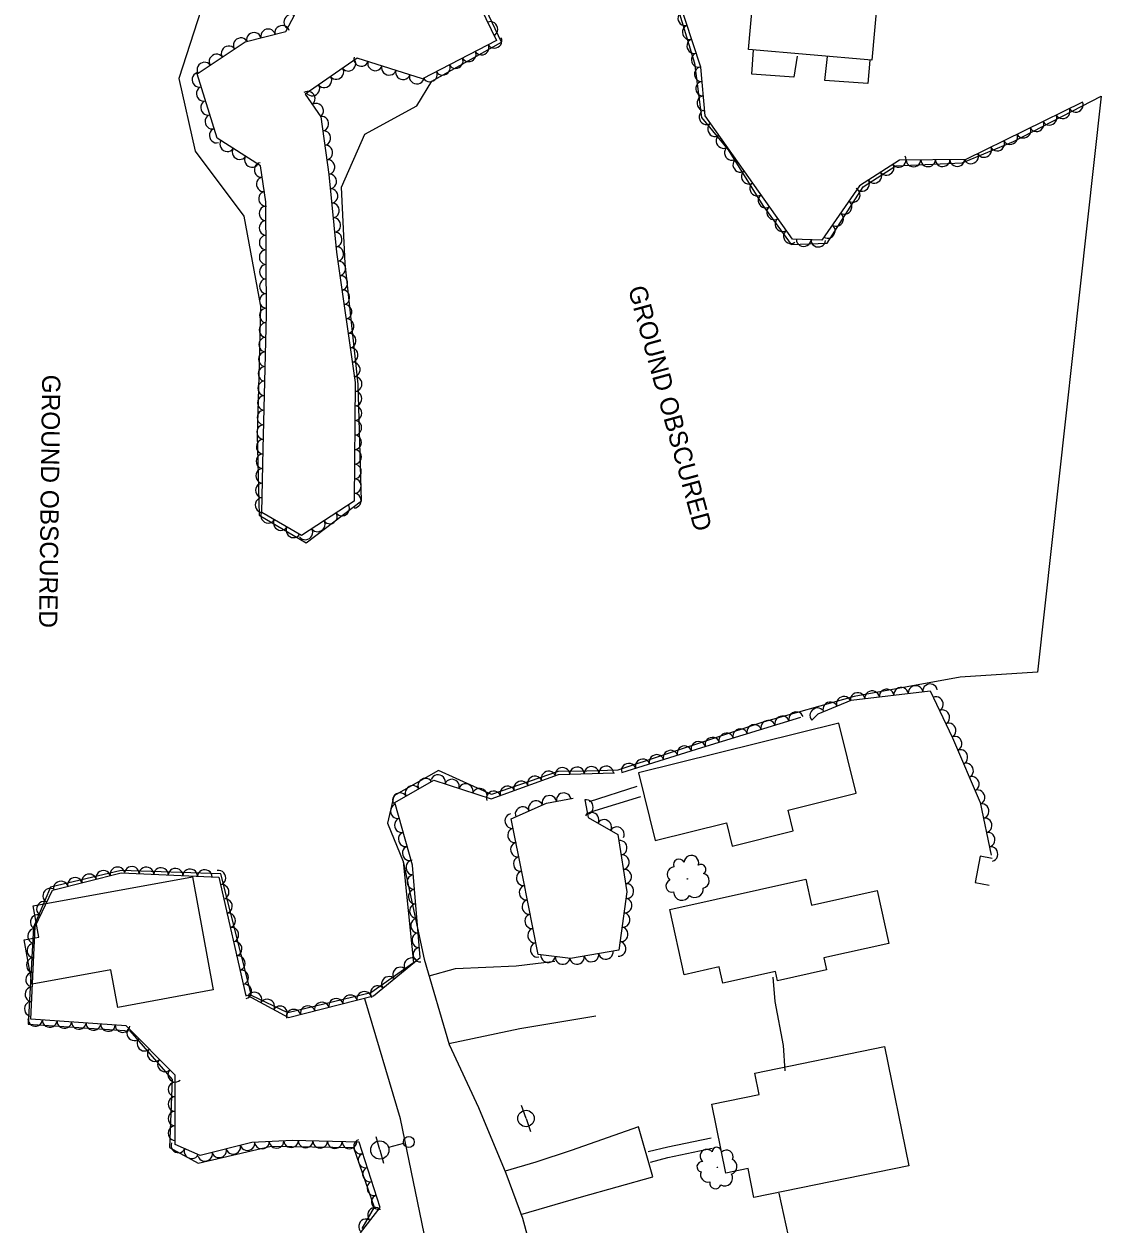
# Model space of a CAD drawing. Extents: x 1722896 to 1754269, y 648279 to 666297.
# Drawn here: x 1725884 to 1726179.3, y 664558.8 to 664887.9 of the extents above; entities that cross this region are included whole.
import ezdxf

# ---------------------------------------------------------------- set-up
doc = ezdxf.new("R2010")
doc.units = 0
for name, color, linetype in [('DESIGN - CENTERLINE - Proposed Text', 7, 'Continuous'), ('SURVEY - CENTERLINE - Preliminary', 7, 'Continuous'), ('SURVEY - CENTERLINE - Preliminary Text', 7, 'Continuous'), ('SURVEY - DTM - Breaklines', 7, 'Continuous'), ('SURVEY - VEGETATION - Features with Text', 7, 'Continuous')]:
    doc.layers.add(name, color=color, linetype=linetype)

msp = doc.modelspace()

# ---------------------------------------------------------------- linework, layer by layer
at = {"layer": 'DESIGN - CENTERLINE - Proposed Text'}
for points in [[(1726085.55, 664913.6), (1726119.35, 664910.61), (1726116.46, 664877.94), (1726082.66, 664880.94)], [(1726107.41, 664696.17), (1726052.44, 664682.53), (1726057.06, 664663.92), (1726076.63, 664668.78), (1726078.21, 664662.43), (1726094.91, 664666.57), (1726093.5, 664672.27), (1726112.19, 664676.91)], [(1725886.48, 664646.04), (1725930.19, 664654.03), (1725935.87, 664622.96), (1725909.72, 664618.17), (1725907.84, 664628.48), (1725886.21, 664624.53), (1725883.99, 664636.7), (1725888.05, 664637.44)], [(1726121.13, 664635.69), (1726103.34, 664631.75), (1726104.07, 664628.45), (1726090.62, 664625.47), (1726090.05, 664628.06), (1726075.61, 664624.86), (1726074.63, 664629.29), (1726065.01, 664627.16), (1726061.04, 664645.06), (1726098.34, 664653.32), (1726099.91, 664646.21), (1726117.92, 664650.2)], [(1726084.34, 664600.15), (1726119.9, 664607.46), (1726126.63, 664574.75), (1726084.15, 664566.01), (1726082.51, 664573.99), (1726076.45, 664572.74), (1726072.57, 664591.62), (1726085.55, 664594.29)]]:
    msp.add_lwpolyline(points, close=True, dxfattribs=at)
for points in [[(1726095.96, 664879.07), (1726095.07, 664873.28), (1726083.52, 664874.16), (1726083.97, 664880.82)], [(1726115.95, 664877.99), (1726115.35, 664871.58), (1726103.55, 664872.41), (1726104.35, 664879.02)], [(1726052.02, 664678.77), (1726038.96, 664674.6)], [(1726053.04, 664675.94), (1726039.35, 664671.73)], [(1726149.43, 664659.02), (1726146.14, 664659.65), (1726144.76, 664652.45), (1726148.64, 664651.71)], [(1726089.3, 664626.5), (1726089.89, 664619.78), (1726092.14, 664607.71), (1726092.63, 664600.82)], [(1726072.43, 664582.31), (1726060.49, 664579.86), (1726055.1, 664578.57)], [(1726055.74, 664575.72), (1726060.55, 664576.98), (1726072.72, 664579.61)], [(1726091, 664567.22), (1726094.81, 664549.72)]]:
    msp.add_lwpolyline(points, dxfattribs=at)
at = {"layer": 'SURVEY - CENTERLINE - Preliminary'}
for points in [[(1726060.01, 664903.08), (1726067.83, 664877.12), (1726069.73, 664862.24), (1726077.09, 664853.43), (1726086.58, 664838.15), (1726094.38, 664827.42), (1726104.22, 664827.76), (1726114.09, 664843.24), (1726123.03, 664848.98), (1726141.22, 664849.82), (1726155.29, 664855.65), (1726179.3, 664868.08), (1726161.87, 664710.11), (1726140.65, 664708.73), (1726111.64, 664703.45), (1726086.32, 664696.3), (1726046.86, 664683.29), (1726038.36, 664683), (1726030.46, 664682.92), (1726012.2, 664676.61), (1725997.63, 664683.15), (1725985.4, 664676.21), (1725983.7, 664668.73), (1725987.99, 664658.2), (1725990.83, 664630.42), (1725979.05, 664622.14), (1725956.34, 664616.71), (1725946.37, 664621.47), (1725937.94, 664654.86), (1725910.59, 664655.73), (1725891.22, 664651.13), (1725886.55, 664640.15), (1725885.09, 664613.54), (1725913.03, 664611.8), (1725924.61, 664598.37), (1725923.91, 664579.76), (1725931.76, 664575.46), (1725951.78, 664580.12), (1725974.33, 664579.72), (1725980.04, 664563.42), (1725976.58, 664557.53)], [(1725977.45, 664857.66), (1725991.72, 664865.43), (1725995.85, 664872.22), (1726014.96, 664882.89), (1726007.24, 664899.21)], [(1725932.58, 664891.88), (1725926.4, 664872.93), (1725930.9, 664853), (1725944.28, 664835.16), (1725948.8, 664810.51), (1725948.34, 664791.21), (1725947.9, 664775.09), (1725948.46, 664753.2), (1725961.38, 664745.58), (1725976.49, 664757.08), (1725975.61, 664789.16), (1725972.02, 664822.18), (1725971, 664843.16), (1725977.45, 664857.66)]]:
    msp.add_lwpolyline(points, dxfattribs=at)
at = {"layer": 'SURVEY - CENTERLINE - Preliminary Text'}
for points in [[(1725987.99, 664658.2), (1725993.71, 664631.45)], [(1725993.71, 664631.45), (1726000.55, 664608.01), (1726008.6, 664590.72), (1726016.13, 664572.76), (1726020.64, 664560.34), (1726026.29, 664539.82)], [(1725995.05, 664626.86), (1726002.31, 664628.85), (1726018.97, 664629.57), (1726029.53, 664630.88)], [(1725994.87, 664550.42), (1725987.18, 664587.63), (1725977.44, 664620.52)], [(1726000.47, 664608.31), (1726019.91, 664612.43), (1726040.79, 664615.9)], [(1726020.25, 664561.42), (1726036.89, 664566.23), (1726056.38, 664571.74), (1726052.5, 664585.4), (1726034, 664578.91), (1726024.36, 664575.76), (1726015.91, 664573.28)]]:
    msp.add_lwpolyline(points, dxfattribs=at)
at = {"layer": 'SURVEY - DTM - Breaklines'}
for p, q in [((1726021.64, 664587.72), (1726020.44, 664591.27)), ((1726021.64, 664587.72), (1726022.83, 664584.17)), ((1725981.56, 664579.09), (1725980.56, 664582.7)), ((1725988.07, 664580.87), (1725983.97, 664579.75)), ((1725981.56, 664579.09), (1725982.55, 664575.47))]:
    msp.add_line(p, q, dxfattribs=at)
for centre, radius in [((1726021.64, 664587.72), 2.25), ((1725981.56, 664579.09), 2.5), ((1725989.51, 664581.27), 1.5)]:
    msp.add_circle(centre, radius, dxfattribs=at)
at = {"layer": 'SURVEY - VEGETATION - Features with Text'}
for points in [[(1726006.3, 664898.39), (1726013.5, 664883.41), (1725993.26, 664872.85), (1725975.34, 664878.55), (1725961.04, 664868.66), (1725965.37, 664862.45), (1725967.59, 664846.66), (1725969.64, 664825.3), (1725974.78, 664789.54), (1725974.52, 664757.04), (1725960.08, 664747.61), (1725949.22, 664753.89), (1725949.59, 664771.39), (1725950.49, 664808.26), (1725950.34, 664839.15), (1725948.86, 664848.97), (1725936.92, 664856.6), (1725931.49, 664874.2), (1725944.66, 664883.05), (1725955.74, 664885.85), (1725966.66, 664906.48)], [(1726174.22, 664866.49), (1726142.25, 664850.73), (1726124.01, 664850.59), (1726113.07, 664843.48), (1726102.73, 664828.58), (1726094.72, 664828.89), (1726070.73, 664862.71), (1726069.53, 664876.07), (1726061.06, 664902)], [(1726100.02, 664696.97), (1726101.75, 664698.68), (1726110.8, 664702.41), (1726132.42, 664705.01), (1726138.58, 664692.14), (1726146.18, 664674.39), (1726149.19, 664659.94)], [(1726047.89, 664682.63), (1726069.85, 664689.49), (1726097.02, 664697.76)], [(1725976.27, 664556.35), (1725981.65, 664563.26), (1725975.9, 664581.24), (1725957.62, 664581.67), (1725946.49, 664581.16), (1725932.3, 664577.54), (1725925.42, 664580.6), (1725925.44, 664599.58), (1725912, 664613.15), (1725885.88, 664614.99), (1725887.04, 664640.36), (1725891.78, 664650.36), (1725910.66, 664655.06), (1725937.39, 664653.9), (1725944.77, 664621.34), (1725945.2, 664621.54), (1725956.52, 664615.41), (1725979.85, 664621.31), (1725992.65, 664631.89), (1725990.55, 664657.16), (1725985.71, 664674.35), (1725996.38, 664680.47), (1726012.05, 664675.36), (1726030.53, 664682.06), (1726045.89, 664682.54)], [(1726037.78, 664675.11), (1726038.72, 664670.3), (1726046.86, 664665.63), (1726049.31, 664649.89), (1726047.12, 664633.91), (1726033.88, 664631.6), (1726025, 664632.73), (1726020.89, 664653.58), (1726017.61, 664669.91), (1726027.21, 664674.24), (1726034.54, 664675.58)]]:
    msp.add_lwpolyline(points, dxfattribs=at)
for centre, radius in [((1726065.89, 664653.44), 0.0703), ((1726074.13, 664574.32), 0.0654)]:
    msp.add_circle(centre, radius, dxfattribs=at)
for centre, radius, start, end in [((1726066.97, 664657.84), 2.01, 342.1957, 175.6154), ((1726062.54, 664654.64), 2.17, 100.1014, 226.9471), ((1726063.58, 664657.35), 1.53, 24.8144, 202.1335), ((1726069.6, 664656.04), 1.38, 302.175, 120.9206), ((1726061.64, 664651.47), 1.68, 110.2603, 285.2606), ((1726069.88, 664652.9), 2.02, 280.0589, 76.8478), ((1726064.37, 664649.85), 2.28, 180.0074, 335.8459), ((1726067.95, 664650.65), 2.3, 229.1116, 6.6358), ((1726071.23, 664577.37), 1.87, 39.6231, 233.0428), ((1726073.96, 664578.53), 1.29, 359.6024, 178.3481), ((1726076.56, 664577.18), 1.87, 337.4863, 134.2752), ((1726069.92, 664574.47), 1.42, 82.2418, 259.5609), ((1726077.35, 664574.54), 2.14, 286.539, 64.0632), ((1726071.52, 664572.3), 2.02, 157.5288, 284.3745), ((1726073.55, 664570.01), 1.56, 167.6877, 342.688), ((1726076.19, 664571.33), 2.12, 237.4348, 33.2733)]:
    msp.add_arc(centre, radius, start, end, dxfattribs=at)
for centre, major_axis in [((1725957.14, 664888.5), (0.94, 1.77)), ((1726065.17, 664889.43), (-0.62, 1.9)), ((1725950.89, 664884.62), (1.94, 0.49)), ((1725954.77, 664885.61), (1.94, 0.49)), ((1726011.98, 664886.57), (0.87, -1.8)), ((1726066.41, 664885.62), (-0.62, 1.9)), ((1725943.35, 664882.17), (1.66, 1.12)), ((1725947.01, 664883.64), (1.94, 0.49)), ((1726013.06, 664883.18), (-1.77, -0.93)), ((1726067.65, 664881.82), (-0.62, 1.9)), ((1725936.71, 664877.71), (1.66, 1.12)), ((1725940.03, 664879.94), (1.66, 1.12)), ((1726005.97, 664879.48), (-1.77, -0.93)), ((1726009.51, 664881.33), (-1.77, -0.93)), ((1726068.89, 664878.02), (-0.62, 1.9)), ((1725933.39, 664875.48), (1.66, 1.12)), ((1725972.99, 664876.92), (-1.65, -1.14)), ((1725976.42, 664878.21), (-1.91, 0.61)), ((1725980.24, 664876.99), (-1.91, 0.61)), ((1725984.05, 664875.78), (-1.91, 0.61)), ((1725998.87, 664875.78), (-1.77, -0.93)), ((1726002.42, 664877.63), (-1.77, -0.93)), ((1725931.99, 664872.57), (-0.59, 1.91)), ((1725966.41, 664872.37), (-1.65, -1.14)), ((1725969.7, 664874.65), (-1.65, -1.14)), ((1725987.86, 664874.57), (-1.91, 0.61)), ((1725991.67, 664873.36), (-1.91, 0.61)), ((1725995.33, 664873.93), (-1.77, -0.93)), ((1726069.71, 664874.13), (-0.18, 1.99)), ((1725933.17, 664868.74), (-0.59, 1.91)), ((1725961.88, 664867.45), (1.14, -1.64)), ((1725963.12, 664870.1), (-1.65, -1.14)), ((1726070.06, 664870.15), (-0.18, 1.99)), ((1725934.35, 664864.92), (-0.59, 1.91)), ((1725964.17, 664864.17), (1.14, -1.64)), ((1726070.42, 664866.16), (-0.18, 1.99)), ((1726172.42, 664865.61), (-1.79, -0.88)), ((1726071.04, 664862.27), (-1.16, 1.63)), ((1726168.83, 664863.84), (-1.79, -0.88)), ((1725935.53, 664861.1), (-0.59, 1.91)), ((1725965.64, 664860.57), (0.28, -1.98)), ((1726073.36, 664859.01), (-1.16, 1.63)), ((1726161.66, 664860.3), (-1.79, -0.88)), ((1726165.25, 664862.07), (-1.79, -0.88)), ((1725936.71, 664857.28), (-0.59, 1.91)), ((1725966.19, 664856.61), (0.28, -1.98)), ((1726075.67, 664855.75), (-1.16, 1.63)), ((1726154.48, 664856.76), (-1.79, -0.88)), ((1726158.07, 664858.53), (-1.79, -0.88)), ((1725939.69, 664854.83), (-1.69, 1.08)), ((1725943.06, 664852.67), (-1.69, 1.08)), ((1725966.75, 664852.65), (0.28, -1.98)), ((1726077.99, 664852.49), (-1.16, 1.63)), ((1726147.31, 664853.23), (-1.79, -0.88)), ((1726150.9, 664855), (-1.79, -0.88)), ((1725946.43, 664850.52), (-1.69, 1.08)), ((1725967.31, 664848.68), (0.28, -1.98)), ((1726080.3, 664849.22), (-1.16, 1.63)), ((1726123.91, 664850.52), (-1.68, -1.09)), ((1726127.89, 664850.62), (-2, -0.02)), ((1726131.89, 664850.65), (-2, -0.02)), ((1726135.89, 664850.68), (-2, -0.02)), ((1726139.89, 664850.71), (-2, -0.02)), ((1726143.72, 664851.46), (-1.79, -0.88)), ((1725949.02, 664847.86), (-0.3, 1.98)), ((1725967.78, 664844.71), (0.19, -1.99)), ((1726082.61, 664845.96), (-1.16, 1.63)), ((1726117.2, 664846.16), (-1.68, -1.09)), ((1726120.56, 664848.34), (-1.68, -1.09)), ((1725949.62, 664843.91), (-0.3, 1.98)), ((1726084.93, 664842.7), (-1.16, 1.63)), ((1726113.85, 664843.98), (-1.68, -1.09)), ((1725950.22, 664839.95), (-0.3, 1.98)), ((1725968.16, 664840.73), (0.19, -1.99)), ((1726087.24, 664839.43), (-1.16, 1.63)), ((1726111.32, 664840.95), (-1.14, -1.64)), ((1725950.36, 664835.96), (-0.01, 2)), ((1725968.54, 664836.75), (0.19, -1.99)), ((1726089.55, 664836.17), (-1.16, 1.63)), ((1726109.04, 664837.67), (-1.14, -1.64)), ((1725950.38, 664831.96), (-0.01, 2)), ((1725968.92, 664832.77), (0.19, -1.99)), ((1726091.87, 664832.91), (-1.16, 1.63)), ((1726106.75, 664834.38), (-1.14, -1.64)), ((1725969.3, 664828.79), (0.19, -1.99)), ((1726094.18, 664829.65), (-1.16, 1.63)), ((1726104.47, 664831.1), (-1.14, -1.64)), ((1725950.4, 664827.96), (-0.01, 2)), ((1725969.71, 664824.81), (0.28, -1.98)), ((1726097.79, 664828.77), (-2, 0.08)), ((1726101.79, 664828.62), (-2, 0.08)), ((1725950.41, 664823.96), (-0.01, 2)), ((1725950.43, 664819.96), (-0.01, 2)), ((1725970.28, 664820.85), (0.28, -1.98)), ((1725950.45, 664815.96), (-0.01, 2)), ((1725970.85, 664816.89), (0.28, -1.98)), ((1725950.47, 664811.96), (-0.01, 2)), ((1725971.41, 664812.93), (0.28, -1.98)), ((1725971.98, 664808.97), (0.28, -1.98)), ((1725950.48, 664807.96), (0.05, 2)), ((1725972.55, 664805.01), (0.28, -1.98)), ((1725950.39, 664803.96), (0.05, 2)), ((1725950.29, 664799.96), (0.05, 2)), ((1725973.12, 664801.05), (0.28, -1.98)), ((1725950.19, 664795.96), (0.05, 2)), ((1725973.69, 664797.09), (0.28, -1.98)), ((1725950.1, 664791.96), (0.05, 2)), ((1725974.26, 664793.13), (0.28, -1.98)), ((1725974.77, 664789.17), (-0.02, -2)), ((1725950, 664787.97), (0.05, 2)), ((1725949.9, 664783.97), (0.05, 2)), ((1725974.74, 664785.17), (-0.02, -2)), ((1725949.8, 664779.97), (0.05, 2)), ((1725974.71, 664781.17), (-0.02, -2)), ((1725949.71, 664775.97), (0.05, 2)), ((1725974.68, 664777.17), (-0.02, -2)), ((1725974.64, 664773.17), (-0.02, -2)), ((1725949.61, 664771.97), (0.05, 2)), ((1725974.61, 664769.17), (-0.02, -2)), ((1725949.52, 664767.97), (0.04, 2)), ((1725949.44, 664763.97), (0.04, 2)), ((1725974.58, 664765.17), (-0.02, -2)), ((1725949.35, 664759.97), (0.04, 2)), ((1725974.55, 664761.17), (-0.02, -2)), ((1725949.27, 664755.97), (0.04, 2)), ((1725974.52, 664757.17), (-0.02, -2)), ((1725971.28, 664754.92), (-1.67, -1.09)), ((1725950.88, 664752.93), (-1.73, 1)), ((1725954.34, 664750.93), (-1.73, 1)), ((1725964.58, 664750.55), (-1.67, -1.09)), ((1725967.93, 664752.74), (-1.67, -1.09)), ((1725957.81, 664748.93), (-1.73, 1)), ((1725961.23, 664748.36), (-1.67, -1.09)), ((1726116.53, 664703.1), (1.99, 0.24)), ((1726120.5, 664703.58), (1.99, 0.24)), ((1726124.48, 664704.05), (1.99, 0.24)), ((1726128.45, 664704.53), (1.99, 0.24)), ((1726132.42, 664705.01), (1.99, 0.24)), ((1726105.04, 664700.04), (1.85, 0.76)), ((1726108.74, 664701.56), (1.85, 0.76)), ((1726112.56, 664702.62), (1.99, 0.24)), ((1726134.15, 664701.4), (0.86, -1.8)), ((1726095.68, 664697.35), (1.91, 0.58)), ((1726101.44, 664698.37), (1.42, 1.41)), ((1726135.87, 664697.79), (0.86, -1.8)), ((1726084.2, 664693.85), (1.91, 0.58)), ((1726088.02, 664695.02), (1.91, 0.58)), ((1726091.85, 664696.18), (1.91, 0.58)), ((1726137.6, 664694.19), (0.86, -1.8)), ((1726072.72, 664690.36), (1.91, 0.58)), ((1726076.54, 664691.53), (1.91, 0.58)), ((1726080.37, 664692.69), (1.91, 0.58)), ((1726139.26, 664690.55), (0.79, -1.84)), ((1726061.26, 664686.8), (1.91, 0.6)), ((1726065.07, 664688), (1.91, 0.6)), ((1726068.89, 664689.19), (1.91, 0.6)), ((1726140.84, 664686.87), (0.79, -1.84)), ((1726049.8, 664683.23), (1.91, 0.6)), ((1726053.62, 664684.42), (1.91, 0.6)), ((1726057.44, 664685.61), (1.91, 0.6)), ((1726142.41, 664683.19), (0.79, -1.84)), ((1725997.55, 664680.09), (1.9, -0.62)), ((1726027.8, 664681.07), (1.88, 0.68)), ((1726031.63, 664682.09), (2, 0.06)), ((1726035.62, 664682.22), (2, 0.06)), ((1726039.62, 664682.34), (2, 0.06)), ((1726043.62, 664682.47), (2, 0.06)), ((1725990.51, 664677.1), (1.74, 0.99)), ((1725993.98, 664679.09), (1.74, 0.99)), ((1726001.36, 664678.85), (1.9, -0.62)), ((1726005.16, 664677.61), (1.9, -0.62)), ((1726016.52, 664676.98), (1.88, 0.68)), ((1726020.28, 664678.34), (1.88, 0.68)), ((1726024.04, 664679.71), (1.88, 0.68)), ((1726143.99, 664679.52), (0.79, -1.84)), ((1725987.04, 664675.12), (1.74, 0.99)), ((1726008.96, 664676.37), (1.9, -0.62)), ((1726012.76, 664675.62), (1.88, 0.68)), ((1726028.03, 664674.39), (1.97, 0.36)), ((1726031.96, 664675.11), (1.97, 0.36)), ((1726145.56, 664675.84), (0.79, -1.84)), ((1725986.38, 664671.98), (-0.54, 1.93)), ((1726020.67, 664671.29), (1.82, 0.82)), ((1726024.32, 664672.93), (1.82, 0.82)), ((1726038.16, 664673.15), (0.39, -1.96)), ((1726146.68, 664672.02), (0.41, -1.96)), ((1725987.47, 664668.13), (-0.54, 1.93)), ((1726017.74, 664669.28), (-0.39, 1.96)), ((1726039.67, 664669.76), (1.73, -0.99)), ((1726043.14, 664667.77), (1.73, -0.99)), ((1726147.49, 664668.1), (0.41, -1.96)), ((1725988.55, 664664.28), (-0.54, 1.93)), ((1726018.53, 664665.36), (-0.39, 1.96)), ((1726046.61, 664665.78), (1.73, -0.99)), ((1726148.31, 664664.19), (0.41, -1.96)), ((1725989.64, 664660.43), (-0.54, 1.93)), ((1726019.31, 664661.44), (-0.39, 1.96)), ((1726047.43, 664661.96), (0.31, -1.98)), ((1726149.12, 664660.27), (0.41, -1.96)), ((1726020.1, 664657.51), (-0.39, 1.96)), ((1726048.05, 664658.01), (0.31, -1.98)), ((1725905.71, 664653.82), (1.94, 0.48)), ((1725909.59, 664654.79), (1.94, 0.48)), ((1725913.56, 664654.93), (2, -0.09)), ((1725917.55, 664654.76), (2, -0.09)), ((1725921.55, 664654.59), (2, -0.09)), ((1725925.54, 664654.41), (2, -0.09)), ((1725929.54, 664654.24), (2, -0.09)), ((1725933.54, 664654.07), (2, -0.09)), ((1725937.42, 664653.76), (0.44, -1.95)), ((1725990.61, 664656.56), (-0.17, 1.99)), ((1726048.66, 664654.06), (0.31, -1.98)), ((1725894.07, 664650.93), (1.94, 0.48)), ((1725897.95, 664651.89), (1.94, 0.48)), ((1725901.83, 664652.86), (1.94, 0.48)), ((1725990.94, 664652.57), (-0.17, 1.99)), ((1726020.88, 664653.59), (-0.39, 1.96)), ((1725891.08, 664648.87), (0.86, 1.81)), ((1725938.3, 664649.86), (0.44, -1.95)), ((1725991.27, 664648.58), (-0.17, 1.99)), ((1726021.66, 664649.67), (-0.39, 1.96)), ((1726049.27, 664650.11), (0.31, -1.98)), ((1725889.36, 664645.26), (0.86, 1.81)), ((1725939.19, 664645.95), (0.44, -1.95)), ((1725991.6, 664644.6), (-0.17, 1.99)), ((1726022.43, 664645.74), (-0.39, 1.96)), ((1726048.79, 664646.14), (-0.27, -1.98)), ((1725887.65, 664641.64), (0.86, 1.81)), ((1725940.07, 664642.05), (0.44, -1.95)), ((1725991.93, 664640.61), (-0.17, 1.99)), ((1726023.21, 664641.82), (-0.39, 1.96)), ((1726048.25, 664642.18), (-0.27, -1.98)), ((1725886.92, 664637.78), (0.09, 2)), ((1725940.96, 664638.15), (0.44, -1.95)), ((1726023.98, 664637.89), (-0.39, 1.96)), ((1726047.71, 664638.22), (-0.27, -1.98)), ((1725941.84, 664634.25), (0.44, -1.95)), ((1725992.26, 664636.62), (-0.17, 1.99)), ((1726047.16, 664634.25), (-0.27, -1.98)), ((1725886.74, 664633.79), (0.09, 2)), ((1725992.59, 664632.64), (-0.17, 1.99)), ((1726024.75, 664633.97), (-0.39, 1.96)), ((1726039.58, 664632.59), (-1.97, -0.34)), ((1726043.52, 664633.28), (-1.97, -0.34)), ((1725886.56, 664629.79), (0.09, 2)), ((1725942.73, 664630.35), (0.44, -1.95)), ((1725987.06, 664627.27), (1.54, 1.27)), ((1725990.14, 664629.82), (1.54, 1.27)), ((1726027.71, 664632.38), (-1.98, 0.25)), ((1726031.68, 664631.88), (-1.98, 0.25)), ((1726035.64, 664631.9), (-1.97, -0.34)), ((1725886.37, 664625.79), (0.09, 2)), ((1725943.62, 664626.45), (0.44, -1.95)), ((1725983.98, 664624.72), (1.54, 1.27)), ((1725886.19, 664621.8), (0.09, 2)), ((1725944.5, 664622.55), (0.44, -1.95)), ((1725980.89, 664622.17), (1.54, 1.27)), ((1725886.01, 664617.8), (0.09, 2)), ((1725947.22, 664620.45), (1.76, -0.95)), ((1725950.73, 664618.55), (1.76, -0.95)), ((1725965.65, 664617.72), (1.94, 0.49)), ((1725969.53, 664618.7), (1.94, 0.49)), ((1725973.41, 664619.68), (1.94, 0.49)), ((1725977.28, 664620.66), (1.94, 0.49)), ((1725954.25, 664616.64), (1.76, -0.95)), ((1725957.89, 664615.76), (1.94, 0.49)), ((1725961.77, 664616.74), (1.94, 0.49)), ((1725887.07, 664614.91), (-2, 0.14)), ((1725891.06, 664614.63), (-2, 0.14)), ((1725895.05, 664614.34), (-2, 0.14)), ((1725899.04, 664614.06), (-2, 0.14)), ((1725903.03, 664613.78), (-2, 0.14)), ((1725907.02, 664613.5), (-2, 0.14)), ((1725911.01, 664613.22), (-2, 0.14)), ((1725914.12, 664611.01), (-1.41, 1.42)), ((1725916.93, 664608.17), (-1.41, 1.42)), ((1725919.75, 664605.33), (-1.41, 1.42)), ((1725922.56, 664602.49), (-1.41, 1.42)), ((1725925.38, 664599.65), (-1.41, 1.42)), ((1725925.44, 664595.68), (0, 2)), ((1725925.43, 664591.68), (0, 2)), ((1725925.43, 664587.68), (0, 2)), ((1725925.42, 664583.68), (0, 2)), ((1725926.26, 664580.22), (-1.83, 0.81)), ((1725941.4, 664579.86), (-1.94, -0.49)), ((1725945.27, 664580.85), (-1.94, -0.49)), ((1725949.23, 664581.29), (-2, -0.09)), ((1725953.23, 664581.47), (-2, -0.09)), ((1725957.22, 664581.65), (-2, -0.09)), ((1725961.22, 664581.59), (-2, 0.05)), ((1725965.22, 664581.49), (-2, 0.05)), ((1725969.22, 664581.4), (-2, 0.05)), ((1725973.22, 664581.31), (-2, 0.05)), ((1725976.3, 664579.99), (-0.61, 1.91)), ((1725929.91, 664578.6), (-1.83, 0.81)), ((1725933.65, 664577.88), (-1.94, -0.49)), ((1725937.52, 664578.87), (-1.94, -0.49)), ((1725977.52, 664576.18), (-0.61, 1.91)), ((1725978.74, 664572.37), (-0.61, 1.91)), ((1725979.96, 664568.56), (-0.61, 1.91)), ((1725981.17, 664564.75), (-0.61, 1.91)), ((1725977.69, 664558.19), (1.23, 1.58)), ((1725980.15, 664561.34), (1.23, 1.58))]:
    msp.add_ellipse(centre, major_axis=major_axis, ratio=0.940188, start_param=0, end_param=3.141593, dxfattribs=at)

# ---------------------------------------------------------------- texts
at = {"layer": 'SURVEY - CENTERLINE - Preliminary'}
for rotation, p in [(285.3409, (1726049.57, 664815.35)), (269.2761, (1725888.98, 664791.74))]:
    msp.add_text('GROUND OBSCURED', height=5, rotation=rotation, dxfattribs=at).set_placement(p)

doc.saveas('drawing.dxf')
